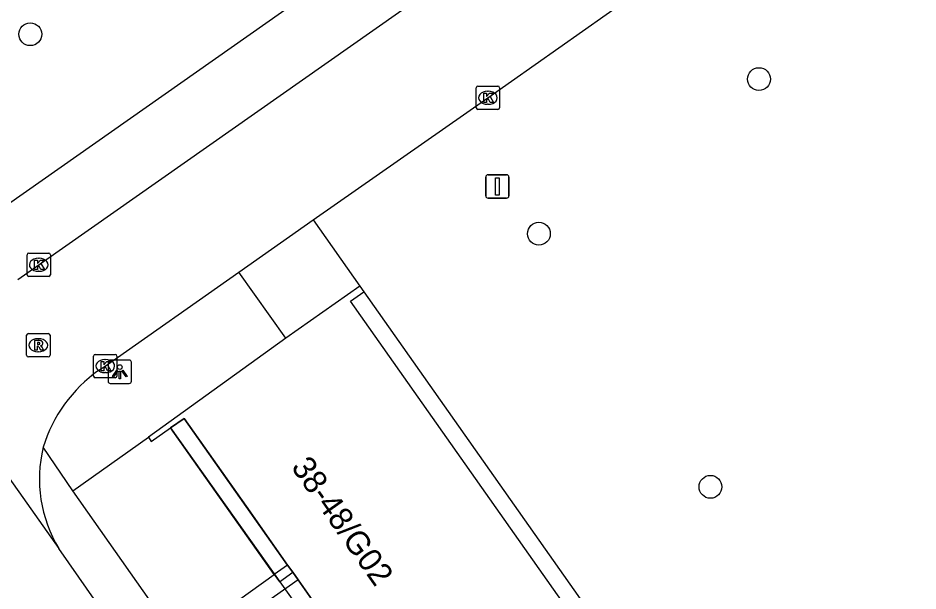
# Model space of a CAD drawing. Extents: x 159353 to 160616, y 385893 to 387321.
# Drawn here: x 160075.74 to 160114.25, y 387095.74 to 387120.24 of the extents above; entities that cross this region are included whole.
import ezdxf

# ---------------------------------------------------------------- set-up
doc = ezdxf.new("R2010")
doc.units = 0
for name, color, linetype in [('IMGEO_Boom', 7, 'Continuous'), ('IMGEO_Kolk', 7, 'Continuous'), ('IMGEO_Lichtpunt', 7, 'Continuous'), ('IMGEO_Pand', 7, 'Continuous'), ('IMGEO_Pand_nummerreeks', 7, 'Continuous'), ('IMGEO_Pand_overbouw', 7, 'Continuous'), ('IMGEO_Parkeervlak_open', 7, 'Continuous'), ('IMGEO_Rijbaan_lokaal_gesloten', 7, 'Continuous'), ('IMGEO_Rijbaan_lokaal_open', 7, 'Continuous'), ('IMGEO_Rioolput', 7, 'Continuous'), ('IMGEO_Verkeersbordpaal', 7, 'Continuous'), ('IMGEO_Voetpad_open', 7, 'Continuous')]:
    doc.layers.add(name, color=color, linetype=linetype)

msp = doc.modelspace()

# ---------------------------------------------------------------- linework, layer by layer
at = {"layer": 'IMGEO_Boom'}
for centre in [(160076.268, 387119.547), (160107.441, 387117.627), (160098.026, 387111.015), (160105.366, 387100.193)]:
    msp.add_circle(centre, 0.489, dxfattribs=at)
at = {"layer": 'IMGEO_Kolk'}
for p, q in [((160095.344, 387116.404), (160095.344, 387117.256)), ((160095.419, 387117.33), (160096.271, 387117.33)), ((160096.345, 387117.256), (160096.345, 387116.404)), ((160095.832, 387117.11), (160095.857, 387117.11)), ((160095.855, 387116.55), (160095.83, 387116.55)), ((160096.271, 387116.33), (160095.419, 387116.33)), ((160076.129, 387109.265), (160076.129, 387110.117)), ((160076.204, 387110.191), (160077.056, 387110.191)), ((160076.617, 387109.971), (160076.642, 387109.971)), ((160077.13, 387110.117), (160077.13, 387109.265)), ((160077.056, 387109.191), (160076.204, 387109.191)), ((160076.64, 387109.411), (160076.615, 387109.411)), ((160078.975, 387104.932), (160078.975, 387105.784)), ((160079.05, 387105.858), (160079.902, 387105.858)), ((160079.976, 387105.784), (160079.976, 387104.932)), ((160079.463, 387105.638), (160079.488, 387105.638)), ((160079.486, 387105.078), (160079.461, 387105.078)), ((160079.902, 387104.858), (160079.05, 387104.858))]:
    msp.add_line(p, q, dxfattribs=at)
for points in [[(160095.344, 387116.404), (160095.344, 387117.256)], [(160095.419, 387117.33), (160096.271, 387117.33)], [(160096.345, 387117.256), (160096.345, 387116.404)], [(160095.665, 387117.03), (160095.788, 387117.03), (160095.788, 387116.879), (160095.918, 387117.03), (160096.082, 387117.03), (160095.936, 387116.879), (160096.089, 387116.63), (160095.937, 387116.63), (160095.852, 387116.794), (160095.788, 387116.727), (160095.788, 387116.63), (160095.665, 387116.63), (160095.665, 387117.03)], [(160096.271, 387116.33), (160095.419, 387116.33)], [(160076.129, 387109.265), (160076.129, 387110.117)], [(160076.204, 387110.191), (160077.056, 387110.191)], [(160077.13, 387110.117), (160077.13, 387109.265)], [(160076.45, 387109.891), (160076.573, 387109.891), (160076.573, 387109.74), (160076.703, 387109.891), (160076.867, 387109.891), (160076.721, 387109.74), (160076.874, 387109.491), (160076.722, 387109.491), (160076.637, 387109.655), (160076.573, 387109.588), (160076.573, 387109.491), (160076.45, 387109.491), (160076.45, 387109.891)], [(160077.056, 387109.191), (160076.204, 387109.191)], [(160078.975, 387104.932), (160078.975, 387105.784)], [(160079.05, 387105.858), (160079.902, 387105.858)], [(160079.976, 387105.784), (160079.976, 387104.932)], [(160079.296, 387105.558), (160079.419, 387105.558), (160079.419, 387105.407), (160079.549, 387105.558), (160079.713, 387105.558), (160079.567, 387105.407), (160079.72, 387105.158), (160079.568, 387105.158), (160079.483, 387105.322), (160079.419, 387105.255), (160079.419, 387105.158), (160079.296, 387105.158), (160079.296, 387105.558)], [(160079.902, 387104.858), (160079.05, 387104.858)]]:
    msp.add_lwpolyline(points, dxfattribs=at)
for centre, start, end in [((160095.421, 387117.254), 91.552, 178.448), ((160095.421, 387117.254), 91.552, 178.448), ((160096.269, 387117.254), 1.552, 88.448), ((160096.269, 387117.254), 1.552, 88.448), ((160095.421, 387116.406), 181.552, 268.448), ((160095.421, 387116.406), 181.552, 268.448), ((160096.269, 387116.406), 271.552, 358.448), ((160096.269, 387116.406), 271.552, 358.448), ((160076.206, 387110.115), 91.552, 178.448), ((160076.206, 387110.115), 91.552, 178.448), ((160077.054, 387110.115), 1.552, 88.448), ((160077.054, 387110.115), 1.552, 88.448), ((160076.206, 387109.267), 181.552, 268.448), ((160076.206, 387109.267), 181.552, 268.448), ((160077.054, 387109.267), 271.552, 358.448), ((160077.054, 387109.267), 271.552, 358.448), ((160079.052, 387105.782), 91.552, 178.448), ((160079.052, 387105.782), 91.552, 178.448), ((160079.9, 387105.782), 1.552, 88.448), ((160079.9, 387105.782), 1.552, 88.448), ((160079.052, 387104.934), 181.552, 268.448), ((160079.052, 387104.934), 181.552, 268.448), ((160079.9, 387104.934), 271.552, 358.448), ((160079.9, 387104.934), 271.552, 358.448)]:
    msp.add_arc(centre, 0.0765, start, end, dxfattribs=at)
for centre, major_axis, ratio, start_param, end_param in [((160095.831, 387116.83), (-0.387, 0.002), 0.722429, 4.712389, 7.853982), ((160095.856, 387116.83), (-0.39, 0.002), 0.717154, 1.570796, 4.712389), ((160076.616, 387109.691), (-0.387, 0.002), 0.722429, 4.712389, 7.853982), ((160076.641, 387109.691), (-0.39, 0.002), 0.717154, 1.570796, 4.712389), ((160079.462, 387105.358), (-0.387, 0.002), 0.722429, 4.712389, 7.853982), ((160079.487, 387105.358), (-0.39, 0.002), 0.717154, 1.570796, 4.712389)]:
    msp.add_ellipse(centre, major_axis=major_axis, ratio=ratio, start_param=start_param, end_param=end_param, dxfattribs=at)
at = {"layer": 'IMGEO_Lichtpunt'}
for p, q in [((160079.598, 387105.517), (160079.598, 387104.71)), ((160079.598, 387105.517), (160079.598, 387104.71)), ((160080.5, 387105.612), (160079.692, 387105.612)), ((160080.5, 387105.612), (160079.692, 387105.612)), ((160080.594, 387104.71), (160080.594, 387105.517)), ((160080.594, 387104.71), (160080.594, 387105.517)), ((160079.692, 387104.616), (160080.5, 387104.616)), ((160079.692, 387104.616), (160080.5, 387104.616))]:
    msp.add_line(p, q, dxfattribs=at)
for points in [[(160079.972, 387105.181), (160080.011, 387105.153), (160079.823, 387104.891), (160079.785, 387104.918), (160079.972, 387105.181)], [(160080.074, 387105.133), (160080.121, 387105.133), (160080.121, 387104.811), (160080.074, 387104.811), (160080.074, 387105.133)], [(160080.184, 387105.153), (160080.222, 387105.18), (160080.409, 387104.918), (160080.37, 387104.89), (160080.184, 387105.153)]]:
    msp.add_lwpolyline(points, dxfattribs=at)
msp.add_circle((160080.097, 387105.315), 0.0994, dxfattribs=at)
for centre, start, end in [((160079.692, 387105.517), 90, 180), ((160079.692, 387105.517), 90, 180), ((160080.5, 387105.517), 0, 90), ((160080.5, 387105.517), 0, 90), ((160079.692, 387104.71), 180, 270), ((160079.692, 387104.71), 180, 270), ((160080.5, 387104.71), 270, 0), ((160080.5, 387104.71), 270, 360)]:
    msp.add_arc(centre, 0.0946, start, end, dxfattribs=at)
at = {"layer": 'IMGEO_Pand'}
for points in [[(160090.369, 387108.778), (160087.204, 387106.553)], [(160090.369, 387108.778), (160090.541, 387108.532)], [(160100.494, 387093.204), (160089.968, 387108.13), (160090.541, 387108.532)], [(160087.204, 387106.553), (160081.324, 387102.31)], [(160082.272, 387102.712), (160082.846, 387103.113), (160085.508, 387099.364), (160087.279, 387096.85)], [(160081.324, 387102.31), (160081.442, 387102.133), (160082.272, 387102.712)], [(160087.279, 387096.85), (160087.5, 387096.537)], [(160087.5, 387096.537), (160087.726, 387096.216)], [(160087.726, 387096.216), (160088.733, 387094.787)]]:
    msp.add_lwpolyline(points, dxfattribs=at)
at = {"layer": 'IMGEO_Pand_overbouw'}
msp.add_lwpolyline([(160082.846, 387103.113), (160082.272, 387102.712), (160092.773, 387087.922), (160093.305, 387088.297), (160088.733, 387094.787), (160087.5, 387096.537), (160087.279, 387096.85)], close=True, dxfattribs=at)
at = {"layer": 'IMGEO_Parkeervlak_open'}
for points in [[(160078.086, 387100.023), (160081.324, 387102.31)], [(160082.652, 387093.537), (160086.706, 387096.439)]]:
    msp.add_lwpolyline(points, dxfattribs=at)
at = {"layer": 'IMGEO_Rijbaan_lokaal_gesloten'}
for points in [[(160070.32, 387107.688), (160077.487, 387097.553)], [(160081.566, 387091.708), (160077.487, 387097.553)]]:
    msp.add_lwpolyline(points, dxfattribs=at)
at = {"layer": 'IMGEO_Rijbaan_lokaal_open'}
for points in [[(160075.743, 387109.06), (160108.312, 387131.909)], [(160088.372, 387111.605), (160095.844, 387116.831), (160111.027, 387127.528), (160111.259, 387127.68)], [(160085.187, 387109.378), (160088.372, 387111.605)], [(160079.2, 387105.175), (160079.475, 387105.358), (160085.187, 387109.378)]]:
    msp.add_lwpolyline(points, dxfattribs=at)
for centre, radius, start, end in [((160082.846, 387100.031), 6.305, 125.3326, 162.9032), ((160082.414, 387100.529), 5.756, 166.3723, 211.134)]:
    msp.add_arc(centre, radius, start, end, dxfattribs=at)
at = {"layer": 'IMGEO_Rioolput'}
for p, q in [((160076.111, 387105.82), (160076.111, 387106.672)), ((160076.186, 387106.746), (160077.038, 387106.746)), ((160076.599, 387106.526), (160076.624, 387106.526)), ((160077.112, 387106.672), (160077.112, 387105.82)), ((160077.038, 387105.746), (160076.186, 387105.746)), ((160076.622, 387105.966), (160076.597, 387105.966))]:
    msp.add_line(p, q, dxfattribs=at)
for points in [[(160076.111, 387105.82), (160076.111, 387106.672)], [(160076.186, 387106.746), (160077.038, 387106.746)], [(160077.112, 387106.672), (160077.112, 387105.82)], [(160076.7, 387106.444), (160076.448, 387106.446), (160076.448, 387106.046)], [(160076.448, 387106.046), (160076.572, 387106.046), (160076.572, 387106.208), (160076.583, 387106.208)], [(160076.626, 387106.365), (160076.572, 387106.365), (160076.572, 387106.284)], [(160076.572, 387106.284), (160076.624, 387106.284)], [(160076.63, 387106.179), (160076.701, 387106.046), (160076.841, 387106.046), (160076.776, 387106.172)], [(160077.038, 387105.746), (160076.186, 387105.746)]]:
    msp.add_lwpolyline(points, dxfattribs=at)
for centre, radius, start, end in [((160076.188, 387106.67), 0.0765, 91.552, 178.448), ((160076.188, 387106.67), 0.0765, 91.552, 178.448), ((160077.036, 387106.67), 0.0765, 1.552, 88.448), ((160077.036, 387106.67), 0.0765, 1.552, 88.448), ((160076.582, 387106.155), 0.0533, 26.0293, 88.6989), ((160076.608, 387106.473), 0.19, 274.7715, 282.9687), ((160076.632, 387106.269), 0.0964, 77.0061, 93.1865), ((160076.646, 387106.326), 0.0378, 276.6634, 79.6772), ((160076.699, 387106.334), 0.109, 350.3612, 89.416), ((160076.697, 387106.334), 0.112, 277.5842, 350.9817), ((160076.681, 387106.119), 0.108, 29.5134, 73.7905), ((160076.188, 387105.822), 0.0765, 181.552, 268.448), ((160076.188, 387105.822), 0.0765, 181.552, 268.448), ((160077.036, 387105.822), 0.0765, 271.552, 358.448), ((160077.036, 387105.822), 0.0765, 271.552, 358.448)]:
    msp.add_arc(centre, radius, start, end, dxfattribs=at)
for centre, major_axis, ratio, start_param, end_param in [((160076.598, 387106.246), (-0.387, 0.002), 0.722429, 4.712389, 7.853982), ((160076.623, 387106.246), (-0.39, 0.002), 0.717154, 1.570796, 4.712389)]:
    msp.add_ellipse(centre, major_axis=major_axis, ratio=ratio, start_param=start_param, end_param=end_param, dxfattribs=at)
at = {"layer": 'IMGEO_Verkeersbordpaal'}
for p, q in [((160095.752, 387112.637), (160095.752, 387113.437)), ((160095.752, 387113.437), (160095.752, 387112.637)), ((160095.852, 387113.537), (160096.642, 387113.537)), ((160096.642, 387113.537), (160095.852, 387113.537)), ((160096.742, 387113.437), (160096.742, 387112.637)), ((160096.742, 387112.637), (160096.742, 387113.437)), ((160096.642, 387112.537), (160095.852, 387112.537)), ((160095.852, 387112.537), (160096.642, 387112.537))]:
    msp.add_line(p, q, dxfattribs=at)
msp.add_lwpolyline([(160096.172, 387113.412), (160096.322, 387113.412), (160096.322, 387112.662), (160096.172, 387112.662), (160096.172, 387113.412)], dxfattribs=at)
for centre, start, end in [((160095.852, 387113.437), 90, 180), ((160095.852, 387113.437), 90, 180), ((160096.642, 387113.437), 0, 90), ((160096.642, 387113.437), 360, 90), ((160095.852, 387112.637), 180, 270), ((160095.852, 387112.637), 180, 270), ((160096.642, 387112.637), 270, 0), ((160096.642, 387112.637), 270, 0)]:
    msp.add_arc(centre, 0.1, start, end, dxfattribs=at)
at = {"layer": 'IMGEO_Voetpad_open'}
for points in [[(160110.745, 387137.143), (160073.795, 387111.209)], [(160088.372, 387111.605), (160090.369, 387108.778)], [(160087.204, 387106.553), (160085.187, 387109.378)], [(160090.541, 387108.532), (160131.066, 387051.05), (160143.067, 387059.509), (160128.801, 387079.691), (160144.435, 387090.75)], [(160086.706, 387096.439), (160082.272, 387102.712)], [(160078.086, 387100.023), (160076.82, 387101.885)], [(160082.652, 387093.537), (160078.086, 387100.023)], [(160087.279, 387096.85), (160086.706, 387096.439)], [(160086.706, 387096.439), (160086.924, 387096.13), (160087.5, 387096.537)], [(160087.726, 387096.216), (160083.579, 387093.289), (160084.803, 387091.575), (160084.318, 387091.234)]]:
    msp.add_lwpolyline(points, dxfattribs=at)

# ---------------------------------------------------------------- texts
at = {"layer": 'IMGEO_Pand_nummerreeks'}
msp.add_text('38-48/G02', height=1, rotation=305.2193, dxfattribs=at).set_placement((160087.399, 387101.033))

doc.saveas('drawing.dxf')
